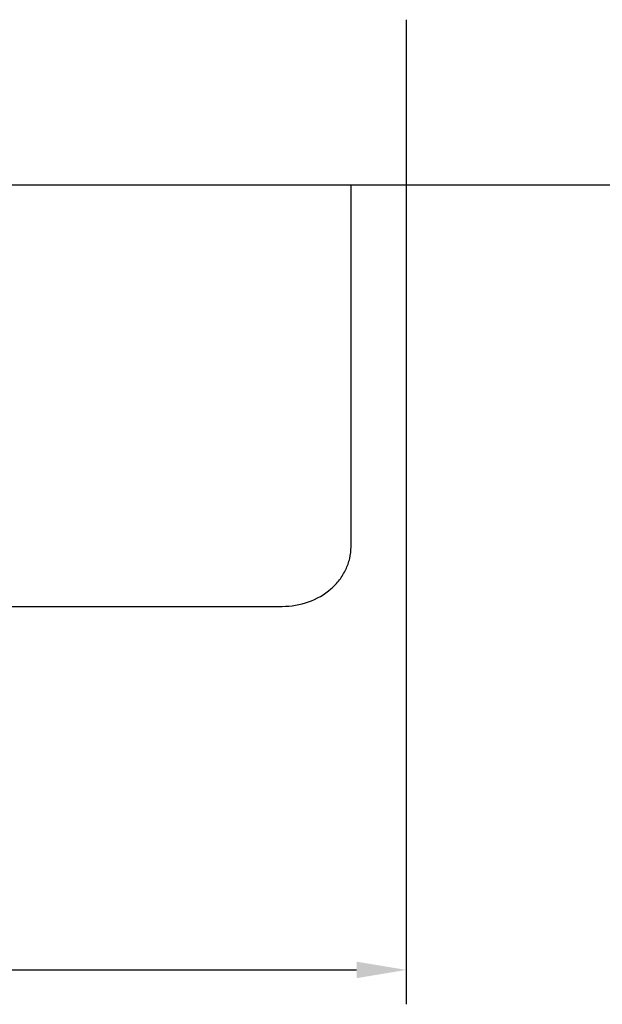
# Model space of a CAD drawing. Header units: millimetres. Extents: x 1117 to 38156, y -1945 to 7303.
# Tile 464 of 656: x 20172 to 20214, y 946 to 1017. Entities that reach past the tile are written whole.
import ezdxf

# ---------------------------------------------------------------- set-up
doc = ezdxf.new("R2010")
doc.units = ezdxf.units.MM
doc.styles.get("Standard").update_dxf_attribs({"font": 'arial.ttf'})
doc.dimstyles.new('DIMSTYLE_1', dxfattribs={"dimtxt": 4.2, "dimasz": 3.6, "dimexe": 2.5, "dimexo": 0, "dimgap": 1.05, "dimtad": 1, "dimdsep": 46, "dimtxsty": 'Standard', "dimblk": '_FILLED', "dimblk1": '_FILLED', "dimblk2": '_FILLED', "dimcen": 0.09, "dimazin": 2, "dimtp": 0.01, "dimtm": 0.01, "dimtfac": 1, "dimtofl": 0, "dimtmove": 0, "dimatfit": 3, "dimldrblk": '_FILLED', "dimfxl": 0, "dimtolj": 1, "dimarcsym": 0})

# ---------------------------------------------------------------- blocks, each defined once
blk = doc.blocks.new('_FILLED')
at = {"color": 0, "linetype": 'ByBlock'}
blk.add_solid([(0, 0), (-1, 0.167), (-1, -0.167)], dxfattribs=at)
blk = doc.blocks.new('*D100')
at = {"color": 0, "linetype": 'Continuous', "lineweight": -2}
for p, q in [((20069.848, 1017.338), (20069.848, 945.777)), ((20199.848, 1017.338), (20199.848, 945.777)), ((20073.448, 948.277), (20196.248, 948.277))]:
    blk.add_line(p, q, dxfattribs=at)
at = {"layer": 'Defpoints', "color": 0, "linetype": 'Continuous'}
for p in [(20069.848, 1017.338), (20199.848, 1017.338), (20199.848, 948.277)]:
    blk.add_point(p, dxfattribs=at)
at = {"color": 0, "linetype": 'Continuous', "lineweight": -2, "xscale": 3.6, "yscale": 3.6, "zscale": 3.6, "rotation": 180}
blk.add_blockref('_FILLED', (20069.848, 948.277), dxfattribs=at)
at = {"color": 0, "linetype": 'Continuous', "lineweight": -2, "xscale": 3.6, "yscale": 3.6, "zscale": 3.6}
blk.add_blockref('_FILLED', (20199.848, 948.277), dxfattribs=at)
at = {"color": 0, "linetype": 'Continuous', "insert": (20133.037, 975.994), "char_height": 20, "width": 8.4, "attachment_point": 2, "line_spacing_factor": 0.9}
blk.add_mtext('\\A1;130', dxfattribs=at)

msp = doc.modelspace()

# ---------------------------------------------------------------- linework, layer by layer
at = {"color": 7, "linetype": 'Continuous'}
for p, q in [((19964.848, 1005.338), (20304.848, 1005.338)), ((20195.848, 979.027), (20195.848, 1005.338)), ((20080.848, 974.697), (20190.848, 974.697))]:
    msp.add_line(p, q, dxfattribs=at)
msp.add_open_spline([(20190.848, 974.697), (20191.495, 974.697), (20192.777, 974.912), (20194.178, 975.708), (20195.024, 976.596), (20195.493, 977.351), (20195.782, 978.172), (20195.848, 978.744), (20195.848, 979.027)], degree=3, knots=[0, 0, 0, 0, 0.265603, 0.521962, 0.645623, 0.765956, 0.883708, 1, 1, 1, 1], dxfattribs=at)

# ---------------------------------------------------------------- dimensions: what is measured, and where the dimension line sits
at = {"linetype": 'Continuous'}
dim = msp.add_linear_dim(base=(20199.848, 948.277), p1=(20069.848, 1017.338), p2=(20199.848, 1017.338), dimstyle='DIMSTYLE_1', override={"dimtxt": 20}, dxfattribs=at)
dim.commit()
dim.dimension.update_dxf_attribs({"geometry": '*D100', "text_midpoint": (20133.037, 948.277), "dimtype": 160})

doc.saveas('drawing.dxf')
